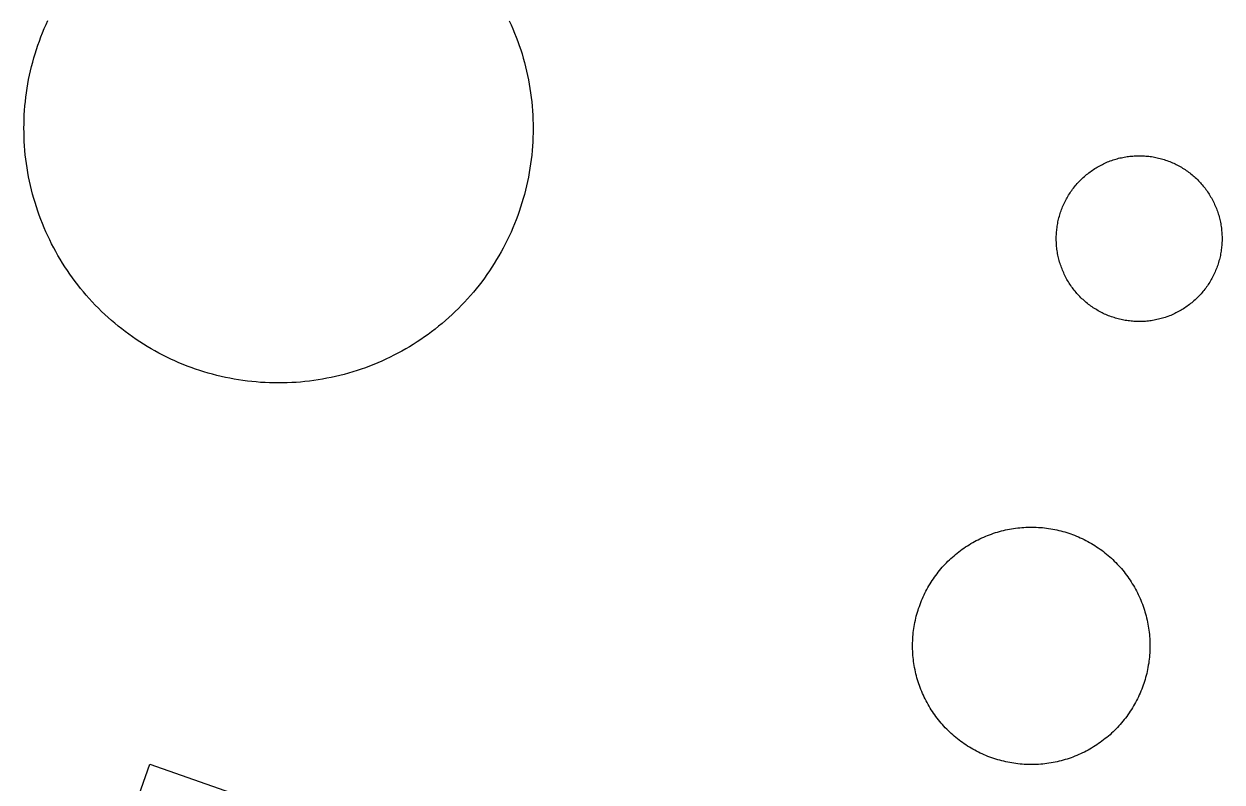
# Model space of a CAD drawing. Extents: x 3677843 to 3715951, y 511991 to 537744.
# Drawn here: x 3711545.8 to 3711819.3, y 523918.7 to 524091.7 of the extents above; entities that cross this region are included whole.
import ezdxf

# ---------------------------------------------------------------- set-up
doc = ezdxf.new("R2010")
doc.units = 0
doc.layers.add('V-BLDG-OTLN', color=7, linetype='Continuous')
doc.layers.add('V-DOMW-TANK', color=7, linetype='Continuous')

msp = doc.modelspace()

# ---------------------------------------------------------------- linework, layer by layer
at = {"layer": 'V-BLDG-OTLN'}
msp.add_lwpolyline([(3711630.97, 523887.18), (3711569.61, 523908.73), (3711574.55, 523922.81), (3711635.91, 523901.26)], close=True, dxfattribs=at)
at = {"layer": 'V-DOMW-TANK'}
for points in [[(3711554.65, 524037.09), (3711554.12, 524037.96), (3711553.61, 524038.83), (3711553.11, 524039.71), (3711552.63, 524040.61), (3711552.16, 524041.5), (3711551.71, 524042.41), (3711551.27, 524043.33), (3711550.85, 524044.25), (3711550.45, 524045.18), (3711550.06, 524046.12), (3711549.69, 524047.06), (3711549.33, 524048.01), (3711549, 524048.97), (3711548.67, 524049.93), (3711548.37, 524050.9), (3711548.08, 524051.87), (3711547.81, 524052.85), (3711547.56, 524053.83), (3711547.32, 524054.82), (3711547.1, 524055.8), (3711546.9, 524056.8), (3711546.72, 524057.8), (3711546.55, 524058.8), (3711546.4, 524059.8), (3711546.27, 524060.81), (3711546.15, 524061.81), (3711546.06, 524062.82), (3711545.98, 524063.83), (3711545.92, 524064.85), (3711545.88, 524065.86), (3711545.85, 524066.87), (3711545.84, 524067.89), (3711545.85, 524068.9), (3711545.88, 524069.91), (3711545.92, 524070.93), (3711545.98, 524071.94), (3711546.06, 524072.95), (3711546.16, 524073.96), (3711546.28, 524074.97), (3711546.41, 524075.97), (3711546.56, 524076.98), (3711546.73, 524077.98), (3711546.91, 524078.97), (3711547.12, 524079.97), (3711547.34, 524080.96), (3711547.58, 524081.94), (3711547.83, 524082.92), (3711548.1, 524083.9), (3711548.39, 524084.87), (3711548.7, 524085.84), (3711549.02, 524086.8), (3711549.36, 524087.76), (3711549.71, 524088.71), (3711550.08, 524089.65), (3711550.47, 524090.59), (3711550.88, 524091.52), (3711551.3, 524092.44)], [(3711656.62, 524092.38), (3711657.04, 524091.46), (3711657.45, 524090.53), (3711657.83, 524089.59), (3711658.2, 524088.65), (3711658.56, 524087.69), (3711658.9, 524086.74), (3711659.22, 524085.78), (3711659.52, 524084.81), (3711659.81, 524083.84), (3711660.08, 524082.86), (3711660.33, 524081.88), (3711660.57, 524080.89), (3711660.79, 524079.9), (3711660.99, 524078.91), (3711661.17, 524077.91), (3711661.34, 524076.91), (3711661.49, 524075.91), (3711661.62, 524074.9), (3711661.73, 524073.89), (3711661.83, 524072.89), (3711661.91, 524071.87), (3711661.97, 524070.86), (3711662.02, 524069.85), (3711662.04, 524068.83), (3711662.05, 524067.82), (3711662.04, 524066.81), (3711662.01, 524065.79), (3711661.97, 524064.78), (3711661.91, 524063.77), (3711661.83, 524062.76), (3711661.73, 524061.75), (3711661.61, 524060.74), (3711661.48, 524059.73), (3711661.33, 524058.73), (3711661.16, 524057.73), (3711660.98, 524056.73), (3711660.77, 524055.74), (3711660.55, 524054.75), (3711660.32, 524053.77), (3711660.06, 524052.78), (3711659.79, 524051.8), (3711659.5, 524050.83), (3711659.2, 524049.87), (3711658.87, 524048.9), (3711658.53, 524047.95), (3711658.18, 524047), (3711657.8, 524046.06), (3711657.42, 524045.12), (3711657.01, 524044.19), (3711656.59, 524043.27), (3711656.16, 524042.35), (3711655.7, 524041.44), (3711655.23, 524040.54), (3711654.75, 524039.65), (3711654.25, 524038.77), (3711653.73, 524037.9), (3711653.2, 524037.04), (3711652.66, 524036.18), (3711652.1, 524035.34), (3711651.52, 524034.5), (3711650.93, 524033.67), (3711650.33, 524032.86), (3711649.71, 524032.05), (3711649.08, 524031.26), (3711648.43, 524030.48), (3711647.77, 524029.71), (3711647.1, 524028.95), (3711646.42, 524028.2), (3711645.72, 524027.47), (3711645.01, 524026.74), (3711644.28, 524026.03), (3711643.55, 524025.34), (3711642.8, 524024.65)], [(3711781.91, 524038.62), (3711781.84, 524038.94), (3711781.77, 524039.27), (3711781.72, 524039.59), (3711781.67, 524039.92), (3711781.62, 524040.24), (3711781.58, 524040.57), (3711781.55, 524040.9), (3711781.52, 524041.23), (3711781.5, 524041.56), (3711781.48, 524041.89), (3711781.47, 524042.22), (3711781.47, 524042.55), (3711781.47, 524042.88), (3711781.47, 524043.21), (3711781.49, 524043.54), (3711781.5, 524043.87), (3711781.53, 524044.2), (3711781.56, 524044.53), (3711781.59, 524044.85), (3711781.63, 524045.18), (3711781.68, 524045.51), (3711781.73, 524045.84), (3711781.79, 524046.16), (3711781.85, 524046.48), (3711781.92, 524046.81), (3711782, 524047.13), (3711782.08, 524047.45), (3711782.16, 524047.77), (3711782.26, 524048.08), (3711782.35, 524048.4), (3711782.46, 524048.71), (3711782.56, 524049.03), (3711782.68, 524049.34), (3711782.8, 524049.64), (3711782.92, 524049.95), (3711783.05, 524050.25), (3711783.19, 524050.55), (3711783.33, 524050.85), (3711783.47, 524051.15), (3711783.62, 524051.44), (3711783.78, 524051.73), (3711783.94, 524052.02), (3711784.1, 524052.31), (3711784.27, 524052.59), (3711784.45, 524052.87), (3711784.63, 524053.15), (3711784.82, 524053.42), (3711785, 524053.69), (3711785.2, 524053.96), (3711785.4, 524054.22), (3711785.6, 524054.48), (3711785.81, 524054.74), (3711786.02, 524054.99), (3711786.24, 524055.24), (3711786.46, 524055.48), (3711786.69, 524055.72), (3711786.92, 524055.96), (3711787.15, 524056.19), (3711787.39, 524056.42), (3711787.63, 524056.65), (3711787.88, 524056.87), (3711788.13, 524057.08), (3711788.38, 524057.29), (3711788.64, 524057.5), (3711788.9, 524057.71), (3711789.16, 524057.9), (3711789.43, 524058.1), (3711789.7, 524058.29), (3711789.98, 524058.47), (3711790.25, 524058.65), (3711790.53, 524058.82), (3711790.81, 524058.99), (3711791.1, 524059.16), (3711791.39, 524059.32), (3711791.68, 524059.47), (3711791.98, 524059.62), (3711792.27, 524059.76), (3711792.57, 524059.9), (3711792.88, 524060.04), (3711793.18, 524060.17), (3711793.48, 524060.29), (3711793.79, 524060.41), (3711794.11, 524060.52), (3711794.42, 524060.63), (3711794.73, 524060.73), (3711795.05, 524060.82), (3711795.37, 524060.91), (3711795.69, 524061), (3711796, 524061.08), (3711796.33, 524061.15), (3711796.65, 524061.22), (3711796.97, 524061.28), (3711797.3, 524061.34), (3711797.62, 524061.39), (3711797.95, 524061.43), (3711798.28, 524061.47), (3711798.61, 524061.51), (3711798.94, 524061.53), (3711799.27, 524061.56), (3711799.6, 524061.57)], [(3711799.6, 524061.57), (3711799.93, 524061.58), (3711800.26, 524061.59), (3711800.58, 524061.59), (3711800.92, 524061.58), (3711801.25, 524061.57), (3711801.58, 524061.55), (3711801.91, 524061.53), (3711802.23, 524061.5), (3711802.56, 524061.46), (3711802.89, 524061.42), (3711803.22, 524061.38), (3711803.54, 524061.32), (3711803.87, 524061.27), (3711804.19, 524061.2), (3711804.51, 524061.13), (3711804.83, 524061.06), (3711805.16, 524060.98), (3711805.47, 524060.89), (3711805.79, 524060.8), (3711806.11, 524060.7), (3711806.42, 524060.6), (3711806.73, 524060.49), (3711807.04, 524060.38), (3711807.35, 524060.26), (3711807.66, 524060.13), (3711807.96, 524060), (3711808.26, 524059.87), (3711808.56, 524059.73), (3711808.86, 524059.58), (3711809.15, 524059.43), (3711809.44, 524059.28), (3711809.73, 524059.12), (3711810.02, 524058.95), (3711810.3, 524058.78), (3711810.58, 524058.61), (3711810.85, 524058.42), (3711811.13, 524058.24), (3711811.4, 524058.05), (3711811.67, 524057.86), (3711811.93, 524057.66), (3711812.19, 524057.45), (3711812.44, 524057.24), (3711812.7, 524057.03), (3711812.95, 524056.82), (3711813.19, 524056.59), (3711813.43, 524056.37), (3711813.67, 524056.14), (3711813.9, 524055.9), (3711814.13, 524055.67), (3711814.35, 524055.42), (3711814.57, 524055.18), (3711814.79, 524054.93), (3711815, 524054.67), (3711815.21, 524054.42), (3711815.41, 524054.16), (3711815.61, 524053.89), (3711815.8, 524053.63), (3711815.99, 524053.36), (3711816.18, 524053.08), (3711816.35, 524052.8)], [(3711816.35, 524052.8), (3711816.53, 524052.52), (3711816.7, 524052.24), (3711816.86, 524051.95), (3711817.02, 524051.66), (3711817.18, 524051.37), (3711817.33, 524051.08), (3711817.47, 524050.78), (3711817.61, 524050.48), (3711817.74, 524050.18), (3711817.87, 524049.88), (3711818, 524049.57), (3711818.11, 524049.26), (3711818.23, 524048.95), (3711818.33, 524048.64), (3711818.43, 524048.32), (3711818.53, 524048.01), (3711818.62, 524047.69), (3711818.7, 524047.37), (3711818.78, 524047.05), (3711818.86, 524046.73), (3711818.92, 524046.41), (3711818.99, 524046.08), (3711819.04, 524045.76), (3711819.09, 524045.43), (3711819.14, 524045.1), (3711819.18, 524044.78), (3711819.21, 524044.45), (3711819.24, 524044.12), (3711819.26, 524043.79), (3711819.28, 524043.46), (3711819.29, 524043.13), (3711819.3, 524042.8), (3711819.3, 524042.47), (3711819.29, 524042.14), (3711819.28, 524041.81), (3711819.26, 524041.48), (3711819.23, 524041.15), (3711819.21, 524040.82), (3711819.17, 524040.49), (3711819.13, 524040.17), (3711819.08, 524039.84), (3711819.03, 524039.51), (3711818.97, 524039.19), (3711818.91, 524038.86), (3711818.84, 524038.54), (3711818.76, 524038.22), (3711818.68, 524037.9), (3711818.6, 524037.58), (3711818.51, 524037.26), (3711818.41, 524036.95), (3711818.31, 524036.63), (3711818.2, 524036.32), (3711818.08, 524036.01), (3711817.96, 524035.7), (3711817.84, 524035.4), (3711817.71, 524035.1), (3711817.58, 524034.79), (3711817.44, 524034.49), (3711817.29, 524034.2), (3711817.14, 524033.9), (3711816.99, 524033.61), (3711816.82, 524033.32), (3711816.66, 524033.04), (3711816.49, 524032.76), (3711816.31, 524032.48), (3711816.13, 524032.2), (3711815.95, 524031.93), (3711815.76, 524031.66), (3711815.56, 524031.39), (3711815.36, 524031.13), (3711815.16, 524030.87), (3711814.95, 524030.61), (3711814.74, 524030.36), (3711814.52, 524030.11), (3711814.3, 524029.86), (3711814.07, 524029.62), (3711813.84, 524029.39), (3711813.61, 524029.15), (3711813.37, 524028.92), (3711813.13, 524028.7), (3711812.88, 524028.48), (3711812.64, 524028.27), (3711812.38, 524028.05), (3711812.12, 524027.85), (3711811.86, 524027.64), (3711811.6, 524027.44), (3711811.33, 524027.25), (3711811.06, 524027.06), (3711810.79, 524026.88), (3711810.51, 524026.7), (3711810.23, 524026.53), (3711809.95, 524026.36), (3711809.66, 524026.19), (3711809.37, 524026.03), (3711809.08, 524025.88), (3711808.78, 524025.73), (3711808.49, 524025.59), (3711808.19, 524025.45), (3711807.89, 524025.31), (3711807.58, 524025.18)], [(3711807.58, 524025.18), (3711807.28, 524025.06), (3711806.96, 524024.94), (3711806.66, 524024.83), (3711806.35, 524024.72), (3711806.03, 524024.62), (3711805.72, 524024.53), (3711805.4, 524024.44), (3711805.08, 524024.35), (3711804.76, 524024.27), (3711804.44, 524024.2), (3711804.11, 524024.13), (3711803.79, 524024.07), (3711803.46, 524024.01), (3711803.14, 524023.96), (3711802.81, 524023.91), (3711802.48, 524023.88), (3711802.15, 524023.84), (3711801.83, 524023.81), (3711801.5, 524023.79), (3711801.17, 524023.77), (3711800.84, 524023.76), (3711800.51, 524023.76), (3711800.18, 524023.76), (3711799.85, 524023.76), (3711799.52, 524023.78), (3711799.19, 524023.8), (3711798.86, 524023.82), (3711798.53, 524023.85), (3711798.2, 524023.89), (3711797.87, 524023.93), (3711797.55, 524023.97), (3711797.22, 524024.02), (3711796.9, 524024.08), (3711796.57, 524024.15), (3711796.25, 524024.22), (3711795.93, 524024.29), (3711795.61, 524024.37), (3711795.29, 524024.46), (3711794.97, 524024.55), (3711794.66, 524024.65), (3711794.34, 524024.75), (3711794.03, 524024.86), (3711793.72, 524024.97), (3711793.41, 524025.09), (3711793.11, 524025.21), (3711792.8, 524025.34), (3711792.5, 524025.48), (3711792.2, 524025.62), (3711791.91, 524025.77), (3711791.61, 524025.91), (3711791.32, 524026.07), (3711791.03, 524026.23), (3711790.75, 524026.4), (3711790.46, 524026.57), (3711790.18, 524026.74), (3711789.91, 524026.92), (3711789.64, 524027.11), (3711789.37, 524027.3), (3711789.1, 524027.49), (3711788.83, 524027.69), (3711788.57, 524027.9), (3711788.32, 524028.1), (3711788.07, 524028.32), (3711787.82, 524028.53), (3711787.57, 524028.76), (3711787.33, 524028.98), (3711787.1, 524029.21), (3711786.86, 524029.45), (3711786.63, 524029.68), (3711786.41, 524029.92), (3711786.19, 524030.17), (3711785.97, 524030.42), (3711785.76, 524030.67), (3711785.55, 524030.93), (3711785.35, 524031.19), (3711785.15, 524031.45), (3711784.96, 524031.72), (3711784.77, 524031.99), (3711784.59, 524032.27), (3711784.41, 524032.54), (3711784.23, 524032.82), (3711784.06, 524033.11), (3711783.9, 524033.39), (3711783.74, 524033.68), (3711783.58, 524033.98), (3711783.44, 524034.27), (3711783.29, 524034.57), (3711783.15, 524034.87), (3711783.02, 524035.17), (3711782.89, 524035.47), (3711782.77, 524035.78), (3711782.65, 524036.09), (3711782.54, 524036.4), (3711782.43, 524036.71), (3711782.33, 524037.03), (3711782.23, 524037.34), (3711782.14, 524037.66), (3711782.06, 524037.98), (3711781.98, 524038.3), (3711781.91, 524038.62)], [(3711642.8, 524024.65), (3711642.04, 524023.98), (3711641.27, 524023.32), (3711640.48, 524022.68), (3711639.69, 524022.05), (3711638.89, 524021.43), (3711638.07, 524020.83), (3711637.24, 524020.24), (3711636.41, 524019.66), (3711635.56, 524019.11), (3711634.71, 524018.56), (3711633.84, 524018.03), (3711632.97, 524017.52), (3711632.08, 524017.02), (3711631.19, 524016.53), (3711630.29, 524016.07), (3711629.39, 524015.61), (3711628.47, 524015.18), (3711627.55, 524014.76), (3711626.62, 524014.36), (3711625.68, 524013.97), (3711624.73, 524013.6), (3711623.79, 524013.24), (3711622.83, 524012.91), (3711621.87, 524012.58), (3711620.9, 524012.28), (3711619.93, 524011.99), (3711618.95, 524011.72), (3711617.97, 524011.47), (3711616.98, 524011.23), (3711615.99, 524011.01), (3711615, 524010.81), (3711614, 524010.63), (3711613, 524010.46), (3711612, 524010.31), (3711610.99, 524010.18), (3711609.98, 524010.07), (3711608.98, 524009.97), (3711607.96, 524009.89), (3711606.95, 524009.83), (3711605.94, 524009.78), (3711604.92, 524009.76), (3711603.91, 524009.75), (3711602.9, 524009.76), (3711601.88, 524009.79), (3711600.87, 524009.83), (3711599.86, 524009.89), (3711598.85, 524009.98), (3711597.83, 524010.07), (3711596.83, 524010.19), (3711595.83, 524010.32), (3711594.82, 524010.47), (3711593.82, 524010.64), (3711592.83, 524010.82), (3711591.83, 524011.03), (3711590.84, 524011.25), (3711589.85, 524011.48), (3711588.87, 524011.74), (3711587.9, 524012.01), (3711586.92, 524012.3), (3711585.96, 524012.6), (3711585, 524012.93), (3711584.04, 524013.27), (3711583.09, 524013.62), (3711582.15, 524013.99), (3711581.21, 524014.38), (3711580.28, 524014.79), (3711579.36, 524015.21), (3711578.44, 524015.65), (3711577.54, 524016.1), (3711576.64, 524016.57), (3711575.74, 524017.05), (3711574.86, 524017.55), (3711573.99, 524018.07), (3711573.12, 524018.6), (3711572.27, 524019.14), (3711571.43, 524019.7), (3711570.59, 524020.28), (3711569.76, 524020.87), (3711568.95, 524021.47), (3711568.15, 524022.09), (3711567.35, 524022.72), (3711566.57, 524023.36), (3711565.8, 524024.02), (3711565.04, 524024.7), (3711564.29, 524025.38), (3711563.56, 524026.08), (3711562.83, 524026.79), (3711562.12, 524027.52), (3711561.43, 524028.25), (3711560.74, 524029), (3711560.07, 524029.76), (3711559.41, 524030.53), (3711558.77, 524031.31), (3711558.14, 524032.11), (3711557.52, 524032.91), (3711556.92, 524033.73), (3711556.33, 524034.55), (3711555.75, 524035.39), (3711555.2, 524036.24), (3711554.65, 524037.09)], [(3711748.75, 523951.86), (3711748.79, 523952.33), (3711748.83, 523952.8), (3711748.89, 523953.27), (3711748.96, 523953.74), (3711749.03, 523954.21), (3711749.11, 523954.67), (3711749.2, 523955.14), (3711749.3, 523955.6), (3711749.4, 523956.06), (3711749.52, 523956.52), (3711749.64, 523956.98), (3711749.77, 523957.43), (3711749.91, 523957.88), (3711750.05, 523958.33), (3711750.21, 523958.78), (3711750.37, 523959.22), (3711750.54, 523959.67), (3711750.71, 523960.1), (3711750.9, 523960.54), (3711751.09, 523960.97), (3711751.29, 523961.4), (3711751.49, 523961.83), (3711751.71, 523962.24), (3711751.93, 523962.66), (3711752.16, 523963.08), (3711752.4, 523963.49), (3711752.64, 523963.9), (3711752.89, 523964.29), (3711753.14, 523964.69), (3711753.41, 523965.09), (3711753.68, 523965.47), (3711753.96, 523965.85), (3711754.24, 523966.23), (3711754.53, 523966.61), (3711754.83, 523966.97), (3711755.13, 523967.34), (3711755.44, 523967.69), (3711755.75, 523968.04), (3711756.08, 523968.39), (3711756.41, 523968.73), (3711756.74, 523969.07), (3711757.08, 523969.4), (3711757.42, 523969.72), (3711757.77, 523970.04), (3711758.13, 523970.35), (3711758.49, 523970.65), (3711758.86, 523970.95), (3711759.23, 523971.24), (3711759.61, 523971.52), (3711759.99, 523971.8), (3711760.38, 523972.07), (3711760.77, 523972.34), (3711761.17, 523972.6), (3711761.57, 523972.85), (3711761.97, 523973.09), (3711762.38, 523973.33), (3711762.79, 523973.56), (3711763.21, 523973.78), (3711763.63, 523974), (3711764.05, 523974.2), (3711764.49, 523974.41), (3711764.92, 523974.6), (3711765.35, 523974.78), (3711765.79, 523974.96), (3711766.23, 523975.13), (3711766.68, 523975.29), (3711767.12, 523975.45), (3711767.57, 523975.6), (3711768.02, 523975.73), (3711768.48, 523975.86), (3711768.93, 523975.99), (3711769.4, 523976.1), (3711769.85, 523976.21), (3711770.31, 523976.31), (3711770.78, 523976.4), (3711771.24, 523976.48), (3711771.71, 523976.55), (3711772.18, 523976.62), (3711772.65, 523976.68), (3711773.12, 523976.73), (3711773.59, 523976.77), (3711774.06, 523976.8), (3711774.53, 523976.83), (3711775, 523976.85), (3711775.48, 523976.86), (3711775.95, 523976.86), (3711776.42, 523976.85), (3711776.9, 523976.83), (3711777.37, 523976.81), (3711777.84, 523976.78), (3711778.31, 523976.74), (3711778.78, 523976.69), (3711779.25, 523976.63), (3711779.72, 523976.57), (3711780.19, 523976.49), (3711780.65, 523976.41), (3711781.12, 523976.32), (3711781.58, 523976.22), (3711782.04, 523976.12), (3711782.5, 523976.01)], [(3711782.5, 523976.01), (3711782.95, 523975.88), (3711783.41, 523975.75), (3711783.86, 523975.61), (3711784.31, 523975.47), (3711784.76, 523975.32), (3711785.2, 523975.16), (3711785.64, 523974.99), (3711786.08, 523974.81), (3711786.52, 523974.63), (3711786.95, 523974.44), (3711787.38, 523974.23), (3711787.8, 523974.03), (3711788.23, 523973.82), (3711788.64, 523973.59), (3711789.06, 523973.36), (3711789.47, 523973.13), (3711789.87, 523972.89), (3711790.27, 523972.64), (3711790.67, 523972.38), (3711791.06, 523972.11), (3711791.45, 523971.85), (3711791.83, 523971.57), (3711792.21, 523971.28), (3711792.58, 523970.99), (3711792.95, 523970.7), (3711793.31, 523970.39), (3711793.67, 523970.08), (3711794.03, 523969.77), (3711794.37, 523969.45), (3711794.71, 523969.12), (3711795.04, 523968.78), (3711795.37, 523968.44), (3711795.7, 523968.1), (3711796.01, 523967.75), (3711796.32, 523967.39), (3711796.63, 523967.03), (3711796.93, 523966.66), (3711797.22, 523966.29), (3711797.5, 523965.91), (3711797.78, 523965.53), (3711798.05, 523965.14), (3711798.32, 523964.75), (3711798.58, 523964.36), (3711798.82, 523963.96), (3711799.07, 523963.55), (3711799.31, 523963.14), (3711799.54, 523962.73), (3711799.76, 523962.31), (3711799.98, 523961.89), (3711800.18, 523961.47), (3711800.38, 523961.04), (3711800.58, 523960.61), (3711800.76, 523960.17), (3711800.94, 523959.73), (3711801.11, 523959.29), (3711801.27, 523958.85), (3711801.43, 523958.4), (3711801.57, 523957.95), (3711801.71, 523957.5), (3711801.84, 523957.05), (3711801.96, 523956.59), (3711802.08, 523956.13), (3711802.19, 523955.67), (3711802.28, 523955.21), (3711802.38, 523954.74), (3711802.46, 523954.28), (3711802.53, 523953.81), (3711802.6, 523953.34), (3711802.66, 523952.87), (3711802.71, 523952.4), (3711802.75, 523951.93), (3711802.78, 523951.46), (3711802.81, 523950.99), (3711802.83, 523950.52), (3711802.84, 523950.04), (3711802.84, 523949.57), (3711802.83, 523949.1), (3711802.81, 523948.63), (3711802.79, 523948.15), (3711802.76, 523947.68), (3711802.72, 523947.21), (3711802.67, 523946.74), (3711802.61, 523946.27), (3711802.55, 523945.8), (3711802.47, 523945.34), (3711802.39, 523944.87), (3711802.3, 523944.41), (3711802.2, 523943.95), (3711802.1, 523943.48), (3711801.98, 523943.03), (3711801.86, 523942.57), (3711801.73, 523942.11), (3711801.59, 523941.66), (3711801.45, 523941.21), (3711801.29, 523940.77), (3711801.14, 523940.32), (3711800.96, 523939.88), (3711800.79, 523939.44), (3711800.6, 523939.01), (3711800.41, 523938.57)], [(3711778.38, 523922.81), (3711777.91, 523922.77), (3711777.44, 523922.74), (3711776.97, 523922.71), (3711776.5, 523922.7), (3711776.02, 523922.69), (3711775.55, 523922.69), (3711775.08, 523922.69), (3711774.6, 523922.71), (3711774.14, 523922.73), (3711773.66, 523922.77), (3711773.19, 523922.81), (3711772.72, 523922.86), (3711772.25, 523922.91), (3711771.78, 523922.98), (3711771.32, 523923.05), (3711770.85, 523923.13), (3711770.39, 523923.22), (3711769.92, 523923.32), (3711769.46, 523923.43), (3711769, 523923.54), (3711768.55, 523923.66), (3711768.09, 523923.79), (3711767.64, 523923.93), (3711767.19, 523924.07), (3711766.74, 523924.23), (3711766.3, 523924.39), (3711765.86, 523924.56), (3711765.42, 523924.73), (3711764.98, 523924.92), (3711764.55, 523925.11), (3711764.12, 523925.31), (3711763.7, 523925.52), (3711763.27, 523925.73), (3711762.86, 523925.95), (3711762.45, 523926.18), (3711762.03, 523926.41), (3711761.63, 523926.66), (3711761.23, 523926.91), (3711760.83, 523927.17), (3711760.44, 523927.43), (3711760.05, 523927.7), (3711759.67, 523927.98), (3711759.29, 523928.26), (3711758.92, 523928.55), (3711758.55, 523928.85), (3711758.19, 523929.15), (3711757.83, 523929.46), (3711757.48, 523929.78), (3711757.13, 523930.1), (3711756.79, 523930.43), (3711756.46, 523930.76), (3711756.13, 523931.1), (3711755.8, 523931.45), (3711755.49, 523931.8), (3711755.18, 523932.15), (3711754.87, 523932.51), (3711754.58, 523932.88), (3711754.28, 523933.26), (3711754, 523933.63), (3711753.72, 523934.01), (3711753.45, 523934.4), (3711753.18, 523934.79), (3711752.93, 523935.19), (3711752.68, 523935.59), (3711752.43, 523935.99), (3711752.19, 523936.4), (3711751.96, 523936.82), (3711751.74, 523937.23), (3711751.53, 523937.65), (3711751.32, 523938.08), (3711751.12, 523938.51), (3711750.92, 523938.94), (3711750.74, 523939.37), (3711750.56, 523939.81), (3711750.39, 523940.25), (3711750.23, 523940.7), (3711750.08, 523941.14), (3711749.93, 523941.59), (3711749.79, 523942.04), (3711749.66, 523942.5), (3711749.54, 523942.96), (3711749.42, 523943.41), (3711749.31, 523943.87), (3711749.22, 523944.34), (3711749.12, 523944.8), (3711749.04, 523945.27), (3711748.96, 523945.73), (3711748.9, 523946.2), (3711748.84, 523946.67), (3711748.79, 523947.14), (3711748.75, 523947.61), (3711748.72, 523948.08), (3711748.69, 523948.55), (3711748.67, 523949.03), (3711748.67, 523949.5), (3711748.67, 523949.97), (3711748.67, 523950.45), (3711748.69, 523950.92), (3711748.71, 523951.39), (3711748.75, 523951.86)], [(3711800.41, 523938.57), (3711800.21, 523938.14), (3711800.01, 523937.72), (3711799.79, 523937.3), (3711799.57, 523936.88), (3711799.34, 523936.47), (3711799.11, 523936.06), (3711798.86, 523935.65), (3711798.61, 523935.25), (3711798.36, 523934.85), (3711798.09, 523934.46), (3711797.82, 523934.07), (3711797.55, 523933.69), (3711797.26, 523933.31), (3711796.97, 523932.94), (3711796.67, 523932.57), (3711796.37, 523932.21), (3711796.06, 523931.85), (3711795.74, 523931.5), (3711795.42, 523931.15), (3711795.1, 523930.81), (3711794.76, 523930.48), (3711794.42, 523930.15), (3711794.08, 523929.83), (3711793.73, 523929.51), (3711793.37, 523929.2), (3711793.01, 523928.89), (3711792.64, 523928.6), (3711792.27, 523928.3), (3711791.89, 523928.02), (3711791.51, 523927.74), (3711791.12, 523927.47), (3711790.73, 523927.21), (3711790.33, 523926.95), (3711789.93, 523926.7), (3711789.53, 523926.45), (3711789.12, 523926.22), (3711788.71, 523925.99), (3711788.29, 523925.76), (3711787.87, 523925.55), (3711787.44, 523925.34), (3711787.02, 523925.14), (3711786.58, 523924.95), (3711786.15, 523924.76), (3711785.71, 523924.58), (3711785.27, 523924.41), (3711784.83, 523924.25), (3711784.38, 523924.1), (3711783.93, 523923.95), (3711783.48, 523923.81), (3711783.02, 523923.68), (3711782.57, 523923.56), (3711782.11, 523923.44), (3711781.65, 523923.34), (3711781.19, 523923.24), (3711780.72, 523923.15), (3711780.26, 523923.06), (3711779.79, 523922.99), (3711779.32, 523922.92), (3711778.85, 523922.86), (3711778.38, 523922.81)]]:
    msp.add_lwpolyline(points, dxfattribs=at)

doc.saveas('drawing.dxf')
